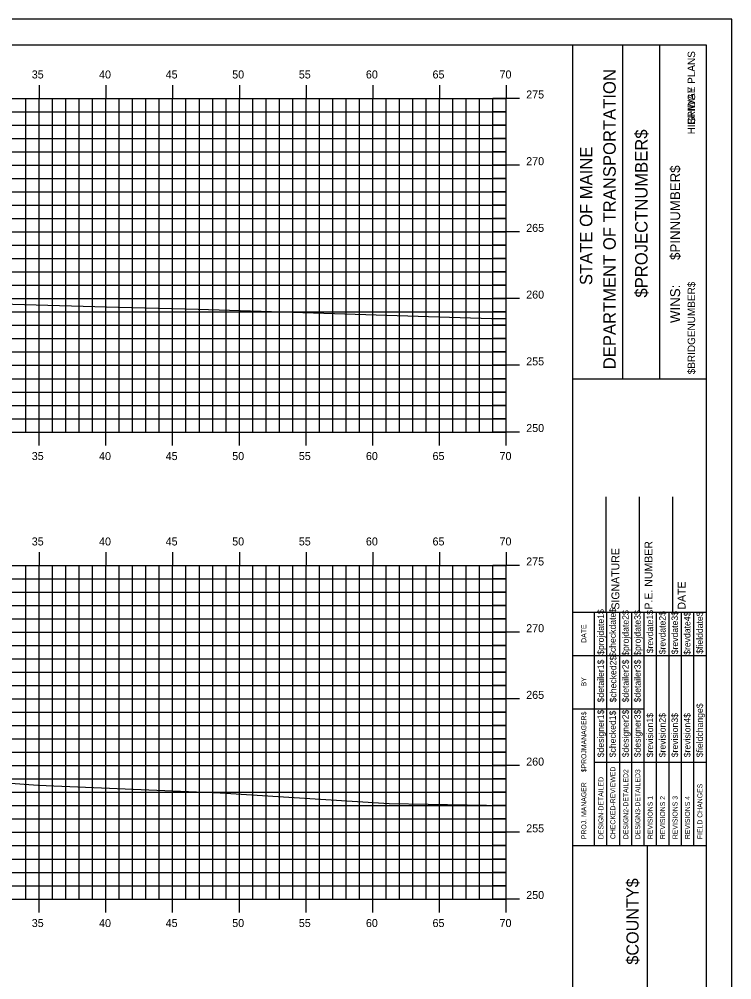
# Model space of a CAD drawing. Extents: x 1168600 to 1177589, y 610178 to 611246.
# Drawn here: x 1176203.9 to 1176257.3, y 610306.7 to 610378.7 of the extents above; entities that cross this region are included whole.
import ezdxf

# ---------------------------------------------------------------- set-up
doc = ezdxf.new("R2010")
doc.units = 0
for name, color, linetype in [('_Construction', 7, 'Continuous'), ('_Station Equation', 7, 'Continuous'), ('BORDER', 7, 'Continuous'), ('H_V ANNOTATION', 7, 'Continuous'), ('MAJOR', 7, 'Continuous'), ('MINOR', 7, 'Continuous')]:
    doc.layers.add(name, color=color, linetype=linetype)

msp = doc.modelspace()

# ---------------------------------------------------------------- linework, layer by layer
at = {"layer": '_Construction'}
for p, q in [((1176255.385, 610376.801), (1176095.385, 610376.801)), ((1176245.385, 610271.804), (1176245.385, 610376.804)), ((1176249.114, 610351.798), (1176249.114, 610376.798)), ((1176251.909, 610351.798), (1176251.909, 610376.798)), ((1176255.385, 610271.804), (1176255.385, 610376.804)), ((1176245.386, 610351.795), (1176255.385, 610351.795)), ((1176247.885, 610334.304), (1176247.885, 610342.952)), ((1176250.385, 610334.304), (1176250.385, 610342.952)), ((1176252.885, 610334.304), (1176252.885, 610342.952)), ((1176245.385, 610334.304), (1176255.385, 610334.304)), ((1176245.385, 610316.804), (1176255.385, 610316.804)), ((1176250.976, 610281.804), (1176250.976, 610316.804))]:
    msp.add_line(p, q, dxfattribs=at)
msp.add_lwpolyline([(1176087.292, 610268.742), (1176257.292, 610268.742), (1176257.292, 610378.742), (1176087.292, 610378.742)], close=True, dxfattribs=at)
for points in [[(1176247, 610331.054), (1176247, 610334.304)], [(1176247.932, 610316.807), (1176247.932, 610334.304)], [(1176248.864, 610334.304), (1176248.864, 610316.807)], [(1176249.796, 610316.807), (1176249.796, 610334.304)], [(1176250.728, 610316.807), (1176250.728, 610334.304)], [(1176251.659, 610316.807), (1176251.659, 610334.304)], [(1176252.591, 610316.807), (1176252.591, 610334.304)], [(1176253.523, 610316.807), (1176253.523, 610334.304)], [(1176254.454, 610316.807), (1176254.454, 610334.304)], [(1176247.001, 610316.807), (1176247.001, 610333.598)], [(1176245.385, 610331.054), (1176255.385, 610331.054)], [(1176245.385, 610327.054), (1176247.001, 610327.054)], [(1176247, 610327.054), (1176250.727, 610327.054)], [(1176247, 610323.054), (1176255.385, 610323.054)]]:
    msp.add_lwpolyline(points, dxfattribs=at)
at = {"layer": '_Station Equation'}
for points in [[(1176149.008, 610364.563), (1176152.066, 610364.48), (1176154.048, 610364.427), (1176156.647, 610364.329), (1176157.16, 610364.31), (1176159.056, 610364.077), (1176159.806, 610363.98), (1176160.276, 610363.929), (1176163.329, 610363.5), (1176181.466, 610358.473), (1176183.072, 610358.032), (1176187.595, 610357.827), (1176211.303, 610357.15), (1176217.304, 610356.998), (1176239.288, 610356.319), (1176240.385, 610356.32)], [(1176147.381, 610328.848), (1176151.17, 610328.694), (1176151.247, 610328.691), (1176151.637, 610328.68), (1176155.483, 610328.577), (1176156.716, 610328.538), (1176157.906, 610328.503), (1176158.154, 610328.444), (1176159.158, 610328.172), (1176159.739, 610328.004), (1176162.489, 610327.443), (1176172.278, 610324.774), (1176178.728, 610323.005), (1176187.649, 610322.601), (1176205.3, 610321.33), (1176218.945, 610320.766), (1176231.601, 610319.972), (1176240.385, 610319.818)]]:
    msp.add_lwpolyline(points, dxfattribs=at)
at = {"layer": 'MAJOR'}
for p, q in [((1176205.385, 610373.803), (1176205.385, 610372.801)), ((1176210.385, 610373.803), (1176210.385, 610372.801)), ((1176215.385, 610373.803), (1176215.385, 610372.801)), ((1176220.385, 610373.803), (1176220.385, 610372.801)), ((1176225.385, 610373.803), (1176225.385, 610372.801)), ((1176230.385, 610373.803), (1176230.385, 610372.801)), ((1176235.385, 610373.803), (1176235.385, 610372.801)), ((1176240.385, 610373.803), (1176240.385, 610372.801)), ((1176100.385, 610372.801), (1176240.385, 610372.801)), ((1176100.385, 610372.801), (1176240.385, 610372.801)), ((1176205.385, 610347.801), (1176205.385, 610372.801)), ((1176210.385, 610347.801), (1176210.385, 610372.801)), ((1176215.385, 610347.801), (1176215.385, 610372.801)), ((1176220.385, 610347.801), (1176220.385, 610372.801)), ((1176225.385, 610347.801), (1176225.385, 610372.801)), ((1176230.385, 610347.801), (1176230.385, 610372.801)), ((1176235.385, 610347.801), (1176235.385, 610372.801)), ((1176241.387, 610372.801), (1176239.383, 610372.801)), ((1176240.385, 610347.801), (1176240.385, 610372.801)), ((1176240.385, 610347.801), (1176240.385, 610372.801)), ((1176100.385, 610367.801), (1176240.385, 610367.801)), ((1176241.387, 610367.801), (1176239.383, 610367.801)), ((1176100.385, 610362.801), (1176240.385, 610362.801)), ((1176241.387, 610362.801), (1176239.383, 610362.801)), ((1176100.385, 610357.801), (1176240.385, 610357.801)), ((1176241.387, 610357.801), (1176239.383, 610357.801)), ((1176100.385, 610352.801), (1176240.385, 610352.801)), ((1176241.387, 610352.801), (1176239.383, 610352.801)), ((1176100.385, 610347.801), (1176240.385, 610347.801)), ((1176100.385, 610347.801), (1176240.385, 610347.801)), ((1176205.385, 610346.799), (1176205.385, 610347.801)), ((1176210.385, 610346.799), (1176210.385, 610347.801)), ((1176215.385, 610346.799), (1176215.385, 610347.801)), ((1176220.385, 610346.799), (1176220.385, 610347.801)), ((1176225.385, 610346.799), (1176225.385, 610347.801)), ((1176230.385, 610346.799), (1176230.385, 610347.801)), ((1176235.385, 610346.799), (1176235.385, 610347.801)), ((1176241.387, 610347.801), (1176239.383, 610347.801)), ((1176240.385, 610346.799), (1176240.385, 610347.801)), ((1176205.385, 610338.803), (1176205.385, 610337.801)), ((1176210.385, 610338.803), (1176210.385, 610337.801)), ((1176215.385, 610338.803), (1176215.385, 610337.801)), ((1176220.385, 610338.803), (1176220.385, 610337.801)), ((1176225.385, 610338.803), (1176225.385, 610337.801)), ((1176230.385, 610338.803), (1176230.385, 610337.801)), ((1176235.385, 610338.803), (1176235.385, 610337.801)), ((1176240.385, 610338.803), (1176240.385, 610337.801)), ((1176100.385, 610337.801), (1176240.385, 610337.801)), ((1176100.385, 610337.801), (1176240.385, 610337.801)), ((1176205.385, 610312.801), (1176205.385, 610337.801)), ((1176210.385, 610312.801), (1176210.385, 610337.801)), ((1176215.385, 610312.801), (1176215.385, 610337.801)), ((1176220.385, 610312.801), (1176220.385, 610337.801)), ((1176225.385, 610312.801), (1176225.385, 610337.801)), ((1176230.385, 610312.801), (1176230.385, 610337.801)), ((1176235.385, 610312.801), (1176235.385, 610337.801)), ((1176241.387, 610337.801), (1176239.383, 610337.801)), ((1176240.385, 610312.801), (1176240.385, 610337.801)), ((1176240.385, 610312.801), (1176240.385, 610337.801)), ((1176100.385, 610332.801), (1176240.385, 610332.801)), ((1176241.387, 610332.801), (1176239.383, 610332.801)), ((1176100.385, 610327.801), (1176240.385, 610327.801)), ((1176241.387, 610327.801), (1176239.383, 610327.801)), ((1176100.385, 610322.801), (1176240.385, 610322.801)), ((1176241.387, 610322.801), (1176239.383, 610322.801)), ((1176100.385, 610317.801), (1176240.385, 610317.801)), ((1176241.387, 610317.801), (1176239.383, 610317.801)), ((1176100.385, 610312.801), (1176240.385, 610312.801)), ((1176100.385, 610312.801), (1176240.385, 610312.801)), ((1176205.385, 610311.799), (1176205.385, 610312.801)), ((1176210.385, 610311.799), (1176210.385, 610312.801)), ((1176215.385, 610311.799), (1176215.385, 610312.801)), ((1176220.385, 610311.799), (1176220.385, 610312.801)), ((1176225.385, 610311.799), (1176225.385, 610312.801)), ((1176230.385, 610311.799), (1176230.385, 610312.801)), ((1176235.385, 610311.799), (1176235.385, 610312.801)), ((1176241.387, 610312.801), (1176239.383, 610312.801)), ((1176240.385, 610311.799), (1176240.385, 610312.801))]:
    msp.add_line(p, q, dxfattribs=at)
at = {"layer": 'MINOR'}
for p, q in [((1176204.385, 610347.801), (1176204.385, 610372.801)), ((1176206.385, 610347.801), (1176206.385, 610372.801)), ((1176207.385, 610347.801), (1176207.385, 610372.801)), ((1176208.385, 610347.801), (1176208.385, 610372.801)), ((1176209.385, 610347.801), (1176209.385, 610372.801)), ((1176211.385, 610347.801), (1176211.385, 610372.801)), ((1176212.385, 610347.801), (1176212.385, 610372.801)), ((1176213.385, 610347.801), (1176213.385, 610372.801)), ((1176214.385, 610347.801), (1176214.385, 610372.801)), ((1176216.385, 610347.801), (1176216.385, 610372.801)), ((1176217.385, 610347.801), (1176217.385, 610372.801)), ((1176218.385, 610347.801), (1176218.385, 610372.801)), ((1176219.385, 610347.801), (1176219.385, 610372.801)), ((1176221.385, 610347.801), (1176221.385, 610372.801)), ((1176222.385, 610347.801), (1176222.385, 610372.801)), ((1176223.385, 610347.801), (1176223.385, 610372.801)), ((1176224.385, 610347.801), (1176224.385, 610372.801)), ((1176226.385, 610347.801), (1176226.385, 610372.801)), ((1176227.385, 610347.801), (1176227.385, 610372.801)), ((1176228.385, 610347.801), (1176228.385, 610372.801)), ((1176229.385, 610347.801), (1176229.385, 610372.801)), ((1176231.385, 610347.801), (1176231.385, 610372.801)), ((1176232.385, 610347.801), (1176232.385, 610372.801)), ((1176233.385, 610347.801), (1176233.385, 610372.801)), ((1176234.385, 610347.801), (1176234.385, 610372.801)), ((1176236.385, 610347.801), (1176236.385, 610372.801)), ((1176237.385, 610347.801), (1176237.385, 610372.801)), ((1176238.385, 610347.801), (1176238.385, 610372.801)), ((1176239.385, 610347.801), (1176239.385, 610372.801)), ((1176100.385, 610371.801), (1176240.385, 610371.801)), ((1176240.385, 610371.801), (1176239.383, 610371.801)), ((1176100.385, 610370.801), (1176240.385, 610370.801)), ((1176240.385, 610370.801), (1176239.383, 610370.801)), ((1176100.385, 610369.801), (1176240.385, 610369.801)), ((1176240.385, 610369.801), (1176239.383, 610369.801)), ((1176100.385, 610368.801), (1176240.385, 610368.801)), ((1176240.385, 610368.801), (1176239.383, 610368.801)), ((1176100.385, 610366.801), (1176240.385, 610366.801)), ((1176240.385, 610366.801), (1176239.383, 610366.801)), ((1176100.385, 610365.801), (1176240.385, 610365.801)), ((1176240.385, 610365.801), (1176239.383, 610365.801)), ((1176100.385, 610364.801), (1176240.385, 610364.801)), ((1176240.385, 610364.801), (1176239.383, 610364.801)), ((1176100.385, 610363.801), (1176240.385, 610363.801)), ((1176240.385, 610363.801), (1176239.383, 610363.801)), ((1176100.385, 610361.801), (1176240.385, 610361.801)), ((1176240.385, 610361.801), (1176239.383, 610361.801)), ((1176100.385, 610360.801), (1176240.385, 610360.801)), ((1176240.385, 610360.801), (1176239.383, 610360.801)), ((1176100.385, 610359.801), (1176240.385, 610359.801)), ((1176240.385, 610359.801), (1176239.383, 610359.801)), ((1176100.385, 610358.801), (1176240.385, 610358.801)), ((1176240.385, 610358.801), (1176239.383, 610358.801)), ((1176100.385, 610356.801), (1176240.385, 610356.801)), ((1176240.385, 610356.801), (1176239.383, 610356.801)), ((1176100.385, 610355.801), (1176240.385, 610355.801)), ((1176240.385, 610355.801), (1176239.383, 610355.801)), ((1176100.385, 610354.801), (1176240.385, 610354.801)), ((1176240.385, 610354.801), (1176239.383, 610354.801)), ((1176100.385, 610353.801), (1176240.385, 610353.801)), ((1176240.385, 610353.801), (1176239.383, 610353.801)), ((1176100.385, 610351.801), (1176240.385, 610351.801)), ((1176240.385, 610351.801), (1176239.383, 610351.801)), ((1176100.385, 610350.801), (1176240.385, 610350.801)), ((1176240.385, 610350.801), (1176239.383, 610350.801)), ((1176100.385, 610349.801), (1176240.385, 610349.801)), ((1176240.385, 610349.801), (1176239.383, 610349.801)), ((1176100.385, 610348.801), (1176240.385, 610348.801)), ((1176240.385, 610348.801), (1176239.383, 610348.801)), ((1176204.385, 610312.801), (1176204.385, 610337.801)), ((1176206.385, 610312.801), (1176206.385, 610337.801)), ((1176207.385, 610312.801), (1176207.385, 610337.801)), ((1176208.385, 610312.801), (1176208.385, 610337.801)), ((1176209.385, 610312.801), (1176209.385, 610337.801)), ((1176211.385, 610312.801), (1176211.385, 610337.801)), ((1176212.385, 610312.801), (1176212.385, 610337.801)), ((1176213.385, 610312.801), (1176213.385, 610337.801)), ((1176214.385, 610312.801), (1176214.385, 610337.801)), ((1176216.385, 610312.801), (1176216.385, 610337.801)), ((1176217.385, 610312.801), (1176217.385, 610337.801)), ((1176218.385, 610312.801), (1176218.385, 610337.801)), ((1176219.385, 610312.801), (1176219.385, 610337.801)), ((1176221.385, 610312.801), (1176221.385, 610337.801)), ((1176222.385, 610312.801), (1176222.385, 610337.801)), ((1176223.385, 610312.801), (1176223.385, 610337.801)), ((1176224.385, 610312.801), (1176224.385, 610337.801)), ((1176226.385, 610312.801), (1176226.385, 610337.801)), ((1176227.385, 610312.801), (1176227.385, 610337.801)), ((1176228.385, 610312.801), (1176228.385, 610337.801)), ((1176229.385, 610312.801), (1176229.385, 610337.801)), ((1176231.385, 610312.801), (1176231.385, 610337.801)), ((1176232.385, 610312.801), (1176232.385, 610337.801)), ((1176233.385, 610312.801), (1176233.385, 610337.801)), ((1176234.385, 610312.801), (1176234.385, 610337.801)), ((1176236.385, 610312.801), (1176236.385, 610337.801)), ((1176237.385, 610312.801), (1176237.385, 610337.801)), ((1176238.385, 610312.801), (1176238.385, 610337.801)), ((1176239.385, 610312.801), (1176239.385, 610337.801)), ((1176100.385, 610336.801), (1176240.385, 610336.801)), ((1176240.385, 610336.801), (1176239.383, 610336.801)), ((1176100.385, 610335.801), (1176240.385, 610335.801)), ((1176240.385, 610335.801), (1176239.383, 610335.801)), ((1176100.385, 610334.801), (1176240.385, 610334.801)), ((1176240.385, 610334.801), (1176239.383, 610334.801)), ((1176100.385, 610333.801), (1176240.385, 610333.801)), ((1176240.385, 610333.801), (1176239.383, 610333.801)), ((1176100.385, 610331.801), (1176240.385, 610331.801)), ((1176240.385, 610331.801), (1176239.383, 610331.801)), ((1176100.385, 610330.801), (1176240.385, 610330.801)), ((1176240.385, 610330.801), (1176239.383, 610330.801)), ((1176100.385, 610329.801), (1176240.385, 610329.801)), ((1176240.385, 610329.801), (1176239.383, 610329.801)), ((1176100.385, 610328.801), (1176240.385, 610328.801)), ((1176240.385, 610328.801), (1176239.383, 610328.801)), ((1176100.385, 610326.801), (1176240.385, 610326.801)), ((1176240.385, 610326.801), (1176239.383, 610326.801)), ((1176100.385, 610325.801), (1176240.385, 610325.801)), ((1176240.385, 610325.801), (1176239.383, 610325.801)), ((1176100.385, 610324.801), (1176240.385, 610324.801)), ((1176240.385, 610324.801), (1176239.383, 610324.801)), ((1176100.385, 610323.801), (1176240.385, 610323.801)), ((1176240.385, 610323.801), (1176239.383, 610323.801)), ((1176100.385, 610321.801), (1176240.385, 610321.801)), ((1176240.385, 610321.801), (1176239.383, 610321.801)), ((1176100.385, 610320.801), (1176240.385, 610320.801)), ((1176240.385, 610320.801), (1176239.383, 610320.801)), ((1176100.385, 610319.801), (1176240.385, 610319.801)), ((1176240.385, 610319.801), (1176239.383, 610319.801)), ((1176100.385, 610318.801), (1176240.385, 610318.801)), ((1176240.385, 610318.801), (1176239.383, 610318.801)), ((1176100.385, 610316.801), (1176240.385, 610316.801)), ((1176240.385, 610316.801), (1176239.383, 610316.801)), ((1176100.385, 610315.801), (1176240.385, 610315.801)), ((1176240.385, 610315.801), (1176239.383, 610315.801)), ((1176100.385, 610314.801), (1176240.385, 610314.801)), ((1176240.385, 610314.801), (1176239.383, 610314.801)), ((1176100.385, 610313.801), (1176240.385, 610313.801)), ((1176240.385, 610313.801), (1176239.383, 610313.801))]:
    msp.add_line(p, q, dxfattribs=at)

# ---------------------------------------------------------------- texts
at = {"layer": '_Construction'}
for s, height, p in [('BRIDGE PLANS', 0.55901, (1176254.543, 610370.825)), ('HIGHWAY PLANS', 0.55901, (1176254.543, 610370.116)), ('DEPARTMENT OF TRANSPORTATION', 0.93176, (1176248.592, 610352.507)), ('$PROJECTNUMBER$', 0.93176, (1176250.977, 610357.88)), ('STATE OF MAINE', 0.93176, (1176246.84, 610358.813)), ('$PINNUMBER$', 0.74527, (1176253.422, 610360.698)), ('$BRIDGENUMBER$', 0.55901, (1176254.543, 610352.131)), ('P.E. NUMBER', 0.59055, (1176251.346, 610334.496)), ('SIGNATURE', 0.5906, (1176248.865, 610334.496)), ('DATE', 0.5906, (1176253.826, 610334.496)), ('$projdate1$', 0.48455, (1176247.708, 610331.104)), ('$checkdate$', 0.48455, (1176248.602, 610330.947)), ('$projdate2$', 0.48455, (1176249.571, 610331.026)), ('$projdate3$', 0.48455, (1176250.466, 610331.026)), ('$revdate1$', 0.4845, (1176251.397, 610331.222)), ('$revdate2$', 0.4845, (1176252.329, 610331.144)), ('$revdate3$', 0.4845, (1176253.261, 610331.144)), ('$revdate4$', 0.4845, (1176254.192, 610331.104)), ('$fielddate$', 0.48455, (1176255.124, 610331.183)), ('DATE', 0.3714, (1176246.389, 610332.01)), ('$detailer1$', 0.48455, (1176247.708, 610327.539)), ('$checked2$', 0.4845, (1176248.64, 610327.539)), ('$detailer2$', 0.48455, (1176249.571, 610327.539)), ('$detailer3$', 0.48455, (1176250.466, 610327.539)), ('BY', 0.3714, (1176246.389, 610328.739)), ('$designer1$', 0.48455, (1176247.708, 610323.427)), ('$checked1$', 0.4845, (1176248.602, 610323.427)), ('$designer2$', 0.48455, (1176249.571, 610323.427)), ('$designer3$', 0.48455, (1176250.466, 610323.427)), ('$fieldchange$', 0.48455, (1176255.124, 610323.427)), ('$PROJMANAGER$', 0.37275, (1176246.389, 610322.299)), ('$revision1$', 0.48455, (1176251.397, 610323.427)), ('$revision2$', 0.48455, (1176252.329, 610323.427)), ('$revision3$', 0.48455, (1176253.261, 610323.427)), ('$revision4$', 0.48455, (1176254.192, 610323.427)), ('CHECKED-REVIEWED', 0.37275, (1176248.566, 610317.292)), ('DESIGN2-DETAILED2', 0.37275, (1176249.535, 610317.292)), ('DESIGN3-DETAILED3', 0.37275, (1176250.429, 610317.292)), ('PROJ. MANAGER', 0.37275, (1176246.389, 610317.292)), ('DESIGN-DETAILED', 0.37275, (1176247.672, 610317.292)), ('FIELD CHANGES', 0.37275, (1176255.088, 610317.292)), ('REVISIONS 1', 0.37275, (1176251.361, 610317.292)), ('REVISIONS 2', 0.37275, (1176252.293, 610317.292)), ('REVISIONS 3', 0.37275, (1176253.224, 610317.292)), ('REVISIONS 4', 0.37275, (1176254.156, 610317.292)), ('$COUNTY$', 0.9072, (1176250.305, 610307.883))]:
    msp.add_text(s, height=height, rotation=90, dxfattribs=at).set_placement(p)
at = {"layer": 'BORDER'}
msp.add_text('WINS:', height=0.7453, rotation=90, dxfattribs=at).set_placement((1176253.42, 610355.969))
at = {"layer": 'H_V ANNOTATION'}
for s, p in [('35', (1176204.826, 610374.301)), ('40', (1176209.871, 610374.301)), ('45', (1176214.863, 610374.301)), ('50', (1176219.849, 610374.301)), ('55', (1176224.841, 610374.301)), ('60', (1176229.871, 610374.301)), ('65', (1176234.863, 610374.301)), ('70', (1176239.887, 610374.301)), ('275', (1176241.885, 610372.801)), ('270', (1176241.885, 610367.801)), ('265', (1176241.885, 610362.801)), ('260', (1176241.885, 610357.801)), ('255', (1176241.885, 610352.801)), ('250', (1176241.885, 610347.801)), ('35', (1176204.826, 610345.701)), ('40', (1176209.871, 610345.701)), ('45', (1176214.863, 610345.701)), ('50', (1176219.849, 610345.701)), ('55', (1176224.841, 610345.701)), ('60', (1176229.871, 610345.701)), ('65', (1176234.863, 610345.701)), ('70', (1176239.887, 610345.701)), ('35', (1176204.826, 610339.301)), ('40', (1176209.871, 610339.301)), ('45', (1176214.863, 610339.301)), ('50', (1176219.849, 610339.301)), ('55', (1176224.841, 610339.301)), ('60', (1176229.871, 610339.301)), ('65', (1176234.863, 610339.301)), ('70', (1176239.887, 610339.301)), ('275', (1176241.885, 610337.801)), ('270', (1176241.885, 610332.801)), ('265', (1176241.885, 610327.801)), ('260', (1176241.885, 610322.801)), ('255', (1176241.885, 610317.801)), ('250', (1176241.885, 610312.801)), ('35', (1176204.826, 610310.701)), ('40', (1176209.871, 610310.701)), ('45', (1176214.863, 610310.701)), ('50', (1176219.849, 610310.701)), ('55', (1176224.841, 610310.701)), ('60', (1176229.871, 610310.701)), ('65', (1176234.863, 610310.701)), ('70', (1176239.887, 610310.701))]:
    msp.add_text(s, height=0.6, dxfattribs=at).set_placement(p)

doc.saveas('drawing.dxf')
